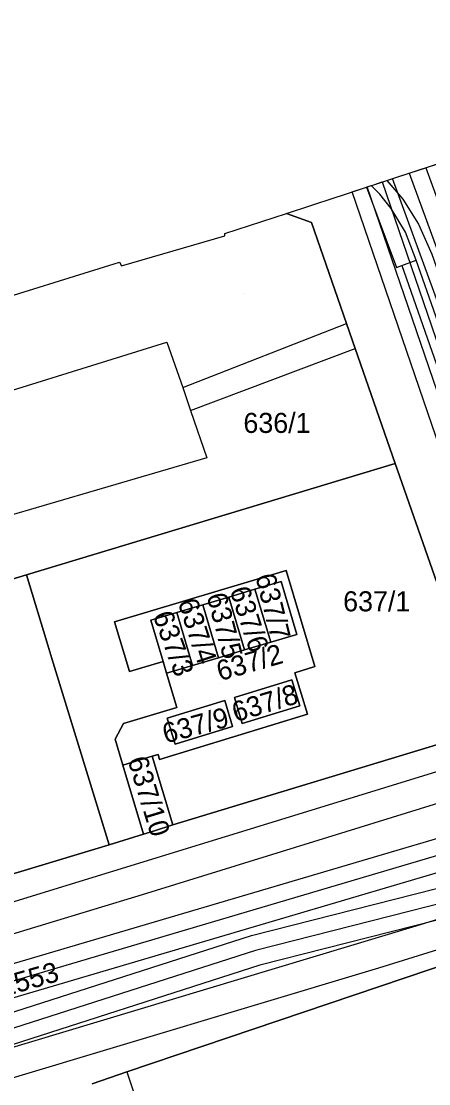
# Model space of a CAD drawing. Extents: x -263423 to -261326, y -1240067 to -1237864.
# Drawn here: x -263041.6 to -263001, y -1238935.3 to -1238829.4 of the extents above; entities that cross this region are included whole.
import ezdxf

# ---------------------------------------------------------------- set-up
doc = ezdxf.new("R2010")
doc.units = 0
for name, color, linetype in [('body_kn', 7, 'Continuous'), ('katuz_linie', 7, 'Continuous'), ('kladpar_druhypozemkov', 7, 'Continuous'), ('kladpar_hranice', 7, 'Continuous'), ('kladpar_parcelnecisla', 7, 'Continuous'), ('kladpar_plochy', 7, 'Continuous'), ('linie', 7, 'Continuous'), ('tarchy_linie', 7, 'Continuous'), ('zappar_hrandruhpozemk', 7, 'Continuous'), ('zuob_linie', 7, 'Continuous'), ('zuob_plochy', 7, 'Continuous')]:
    doc.layers.add(name, color=color, linetype=linetype)

msp = doc.modelspace()

# ---------------------------------------------------------------- linework, layer by layer
at = {"layer": 'body_kn'}
for p, q in [((-263002.97, -1238844.59), (-263002.97, -1238844.59)), ((-263002.97, -1238844.59), (-263002.97, -1238844.59)), ((-263001.31, -1238844.04), (-263001.31, -1238844.04)), ((-263006.5, -1238845.74), (-263006.5, -1238845.74)), ((-263005.64, -1238845.46), (-263005.64, -1238845.46)), ((-263005.18, -1238845.31), (-263005.18, -1238845.31)), ((-263004.63, -1238845.13), (-263004.63, -1238845.13)), ((-263004.48, -1238845.08), (-263004.48, -1238845.08)), ((-263009.61, -1238846.76), (-263009.61, -1238846.76)), ((-263008.63, -1238846.44), (-263008.63, -1238846.44)), ((-263007.2, -1238845.97), (-263007.2, -1238845.97)), ((-263007.2, -1238845.97), (-263007.2, -1238845.97)), ((-263007.14, -1238845.95), (-263007.14, -1238845.95)), ((-263006.74, -1238845.82), (-263006.74, -1238845.82)), ((-263005.9, -1238846.68), (-263005.9, -1238846.68)), ((-263010.33, -1238847), (-263010.33, -1238847)), ((-263003.59, -1238847.19), (-263003.59, -1238847.19)), ((-263015.18, -1238848.59), (-263015.18, -1238848.59)), ((-263004.76, -1238848.1), (-263004.76, -1238848.1)), ((-263012.71, -1238849.5), (-263012.71, -1238849.5)), ((-263002.03, -1238849.65), (-263002.03, -1238849.65)), ((-263021.34, -1238850.59), (-263021.34, -1238850.59)), ((-263021.34, -1238850.84), (-263021.34, -1238850.84)), ((-263003.32, -1238850.46), (-263003.32, -1238850.46)), ((-263031.83, -1238853.44), (-263031.83, -1238853.44)), ((-263031.83, -1238853.44), (-263031.83, -1238853.44)), ((-263031.64, -1238853.82), (-263031.64, -1238853.82)), ((-263004.21, -1238853.99), (-263004.21, -1238853.99)), ((-263003.68, -1238853.79), (-263003.68, -1238853.79)), ((-263003.68, -1238853.79), (-263003.68, -1238853.79)), ((-263002.26, -1238853.26), (-263002.26, -1238853.26)), ((-263002.26, -1238853.26), (-263002.26, -1238853.26)), ((-263009.22, -1238859.57), (-263009.22, -1238859.57)), ((-263027.12, -1238861.42), (-263027.12, -1238861.42)), ((-263008.35, -1238862.06), (-263008.35, -1238862.06)), ((-263025.51, -1238865.95), (-263025.51, -1238865.95)), ((-263025.51, -1238865.95), (-263025.51, -1238865.95)), ((-263024.76, -1238868.24), (-263024.76, -1238868.24)), ((-263024.76, -1238868.24), (-263024.76, -1238868.24)), ((-263023.14, -1238872.96), (-263023.14, -1238872.96)), ((-263004.37, -1238873.53), (-263004.37, -1238873.53)), ((-263041.11, -1238884.6), (-263041.11, -1238884.6)), ((-263041.11, -1238884.6), (-263041.11, -1238884.6)), ((-263015.22, -1238884.17), (-263015.22, -1238884.17)), ((-263015.73, -1238885.28), (-263015.73, -1238885.28)), ((-263020.92, -1238886.83), (-263020.92, -1238886.83)), ((-263020.92, -1238886.83), (-263020.92, -1238886.83)), ((-263018.33, -1238886.05), (-263018.33, -1238886.05)), ((-263018.33, -1238886.05), (-263018.33, -1238886.05)), ((-263023.52, -1238887.6), (-263023.52, -1238887.6)), ((-263023.52, -1238887.6), (-263023.52, -1238887.6)), ((-263028.71, -1238889.13), (-263028.71, -1238889.13)), ((-263026.11, -1238888.37), (-263026.11, -1238888.37)), ((-263026.11, -1238888.37), (-263026.11, -1238888.37)), ((-263032.34, -1238889.28), (-263032.34, -1238889.28)), ((-263039.06, -1238891.29), (-263039.06, -1238891.29)), ((-263014.16, -1238890.56), (-263014.16, -1238890.56)), ((-263019.36, -1238892.1), (-263019.36, -1238892.1)), ((-263016.76, -1238891.33), (-263016.76, -1238891.33)), ((-263016.76, -1238891.33), (-263016.76, -1238891.33)), ((-263038.56, -1238892.95), (-263038.56, -1238892.95)), ((-263027.49, -1238893.25), (-263027.49, -1238893.25)), ((-263021.95, -1238892.87), (-263021.95, -1238892.87)), ((-263030.84, -1238894.26), (-263030.84, -1238894.26)), ((-263027.15, -1238894.41), (-263027.15, -1238894.41)), ((-263024.55, -1238893.64), (-263024.55, -1238893.64)), ((-263014.35, -1238894.36), (-263014.35, -1238894.36)), ((-263012.38, -1238893.76), (-263012.38, -1238893.76)), ((-263014.65, -1238895.09), (-263014.65, -1238895.09)), ((-263021.34, -1238897.15), (-263021.34, -1238897.15)), ((-263021.34, -1238897.15), (-263021.34, -1238897.15)), ((-263020.38, -1238896.85), (-263020.38, -1238896.85)), ((-263020.38, -1238896.85), (-263020.38, -1238896.85)), ((-263026.11, -1238897.83), (-263026.11, -1238897.83)), ((-263013.86, -1238897.68), (-263013.86, -1238897.68)), ((-263013.09, -1238898.49), (-263013.09, -1238898.49)), ((-263031.43, -1238899.43), (-263031.43, -1238899.43)), ((-263027.08, -1238898.9), (-263027.08, -1238898.9)), ((-263020.56, -1238899.72), (-263020.56, -1238899.72)), ((-263019.6, -1238899.43), (-263019.6, -1238899.43)), ((-263032.27, -1238900.99), (-263032.27, -1238900.99)), ((-263026.29, -1238901.48), (-263026.29, -1238901.48)), ((-263028.57, -1238902.69), (-263028.57, -1238902.69)), ((-263027.98, -1238902.51), (-263027.98, -1238902.51)), ((-263031.5, -1238903.57), (-263031.5, -1238903.57)), ((-263031.5, -1238903.57), (-263031.5, -1238903.57)), ((-263027.83, -1238903), (-263027.83, -1238903)), ((-263028.35, -1238910.11), (-263028.35, -1238910.11)), ((-263026.5, -1238909.51), (-263026.5, -1238909.51)), ((-263029.43, -1238910.46), (-263029.43, -1238910.46)), ((-263032.86, -1238911.5), (-263032.86, -1238911.5)), ((-263032.86, -1238911.5), (-263032.86, -1238911.5)), ((-263029.53, -1238916.48), (-263029.53, -1238916.48)), ((-263002.27, -1238919.59), (-263002.27, -1238919.59)), ((-263002.27, -1238919.59), (-263002.27, -1238919.59)), ((-263018.69, -1238920.54), (-263018.69, -1238920.54)), ((-263018.26, -1238922.03), (-263018.26, -1238922.03)), ((-263017.83, -1238923.52), (-263017.83, -1238923.52)), ((-263005.98, -1238923.76), (-263005.98, -1238923.76)), ((-263031.11, -1238934.15), (-263031.11, -1238934.15)), ((-263031.11, -1238934.15), (-263031.11, -1238934.15))]:
    msp.add_line(p, q, dxfattribs=at)
at = {"layer": 'katuz_linie'}
msp.add_lwpolyline([(-263046.38, -1238857.98), (-263031.83, -1238853.44), (-263031.64, -1238853.82), (-263021.34, -1238850.84), (-263021.34, -1238850.59), (-263015.18, -1238848.59), (-263010.33, -1238847), (-263009.61, -1238846.76), (-263007.2, -1238845.97), (-263006.74, -1238845.82), (-263006.5, -1238845.74), (-263004.48, -1238845.08), (-262998.37, -1238843.08), (-262997.76, -1238842.88), (-262996.44, -1238842.45), (-262995.77, -1238842.23), (-262994.93, -1238841.95), (-262992.85, -1238841.27), (-262989.17, -1238840.06), (-262992.46, -1238832.31), (-262992.7, -1238831.74), (-262999.35, -1238816.08)], dxfattribs=at)
at = {"layer": 'kladpar_druhypozemkov'}
for p, q in [((-263019.33, -1238856.59), (-263019.33, -1238856.59)), ((-263016.35, -1238868.37), (-263016.35, -1238868.37)), ((-263005.99, -1238886.02), (-263005.99, -1238886.02)), ((-263021.47, -1238887.96), (-263021.47, -1238887.96)), ((-263018.91, -1238887.15), (-263018.91, -1238887.15)), ((-263024.16, -1238888.69), (-263024.16, -1238888.69)), ((-263015.07, -1238888.26), (-263015.07, -1238888.26)), ((-263027.19, -1238889.99), (-263027.19, -1238889.99)), ((-263021.85, -1238895.48), (-263021.85, -1238895.48)), ((-263015.67, -1238896.45), (-263015.67, -1238896.45)), ((-263023.25, -1238899.11), (-263023.25, -1238899.11)), ((-263028.39, -1238906.4), (-263028.39, -1238906.4)), ((-263040.26, -1238924.08), (-263040.26, -1238924.08))]:
    msp.add_line(p, q, dxfattribs=at)
at = {"layer": 'kladpar_hranice'}
for points in [[(-262995.1, -1238899.99), (-263004.37, -1238873.53), (-263008.35, -1238862.06), (-263009.22, -1238859.57), (-263012.71, -1238849.5), (-263015.18, -1238848.59), (-263010.33, -1238847), (-263009.61, -1238846.76), (-263007.2, -1238845.97), (-263006.74, -1238845.82), (-263006.5, -1238845.74), (-263004.48, -1238845.08), (-262998.37, -1238843.08)], [(-263031.83, -1238853.44), (-263031.64, -1238853.82), (-263021.34, -1238850.84), (-263021.34, -1238850.59), (-263015.18, -1238848.59), (-263012.71, -1238849.5), (-263009.22, -1238859.57), (-263008.35, -1238862.06), (-263004.37, -1238873.53), (-263041.11, -1238884.6), (-263055.6, -1238889.02), (-263057.34, -1238882.97), (-263057.08, -1238882.9), (-263057.82, -1238880.23), (-263060.25, -1238871.71), (-263062.56, -1238862.83), (-263062.6, -1238862.69), (-263046.32, -1238858.17), (-263046.38, -1238857.98), (-263031.83, -1238853.44)], [(-263032.86, -1238911.5), (-263038.56, -1238892.95), (-263039.06, -1238891.29), (-263041.11, -1238884.6), (-263004.37, -1238873.53), (-262995.1, -1238899.99), (-263026.5, -1238909.51), (-263028.57, -1238902.69), (-263027.98, -1238902.51), (-263027.83, -1238903), (-263013.09, -1238898.49), (-263014.35, -1238894.36), (-263012.38, -1238893.76), (-263015.22, -1238884.17), (-263032.34, -1238889.28), (-263030.84, -1238894.26), (-263027.49, -1238893.25), (-263027.15, -1238894.41), (-263026.11, -1238897.83), (-263031.43, -1238899.43), (-263032.27, -1238900.99), (-263031.5, -1238903.57), (-263029.43, -1238910.46), (-263032.86, -1238911.5)], [(-263041.11, -1238884.6), (-263039.06, -1238891.29), (-263038.56, -1238892.95), (-263032.86, -1238911.5), (-263046.65, -1238915.66), (-263048.3, -1238916.1), (-263061.9, -1238920.33), (-263070.03, -1238893.5), (-263068.63, -1238893.06), (-263065.58, -1238892.07), (-263063.04, -1238891.32), (-263059.54, -1238890.2), (-263055.6, -1238889.02), (-263041.11, -1238884.6)], [(-263031.5, -1238903.57), (-263032.27, -1238900.99), (-263031.43, -1238899.43), (-263026.11, -1238897.83), (-263027.15, -1238894.41), (-263024.55, -1238893.64), (-263021.95, -1238892.87), (-263019.36, -1238892.1), (-263016.76, -1238891.33), (-263014.16, -1238890.56), (-263015.73, -1238885.28), (-263018.33, -1238886.05), (-263020.92, -1238886.83), (-263023.52, -1238887.6), (-263026.11, -1238888.37), (-263028.71, -1238889.13), (-263027.49, -1238893.25), (-263030.84, -1238894.26), (-263032.34, -1238889.28), (-263015.22, -1238884.17), (-263012.38, -1238893.76), (-263014.35, -1238894.36), (-263013.09, -1238898.49), (-263027.83, -1238903), (-263027.98, -1238902.51), (-263028.57, -1238902.69), (-263031.5, -1238903.57)], [(-263016.76, -1238891.33), (-263018.33, -1238886.05), (-263015.73, -1238885.28), (-263014.16, -1238890.56), (-263016.76, -1238891.33)], [(-263020.92, -1238886.83), (-263019.36, -1238892.1), (-263021.95, -1238892.87), (-263023.52, -1238887.6), (-263020.92, -1238886.83)], [(-263018.33, -1238886.05), (-263016.76, -1238891.33), (-263019.36, -1238892.1), (-263020.92, -1238886.83), (-263018.33, -1238886.05)], [(-263023.52, -1238887.6), (-263021.95, -1238892.87), (-263024.55, -1238893.64), (-263026.11, -1238888.37), (-263023.52, -1238887.6)], [(-263026.11, -1238888.37), (-263024.55, -1238893.64), (-263027.15, -1238894.41), (-263027.49, -1238893.25), (-263028.71, -1238889.13), (-263026.11, -1238888.37)], [(-263020.38, -1238896.85), (-263014.65, -1238895.09), (-263013.86, -1238897.68), (-263019.6, -1238899.43), (-263020.38, -1238896.85)], [(-263014.65, -1238895.09), (-263020.38, -1238896.85), (-263019.6, -1238899.43), (-263013.86, -1238897.68), (-263014.65, -1238895.09)], [(-263021.34, -1238897.15), (-263020.56, -1238899.72), (-263026.29, -1238901.48), (-263027.08, -1238898.9), (-263021.34, -1238897.15)], [(-263020.56, -1238899.72), (-263021.34, -1238897.15), (-263027.08, -1238898.9), (-263026.29, -1238901.48), (-263020.56, -1238899.72)], [(-263032.86, -1238911.5), (-263029.43, -1238910.46), (-263028.35, -1238910.11), (-263026.5, -1238909.51), (-262995.1, -1238899.99), (-262994.29, -1238902.41), (-262993.36, -1238905.28), (-262989.75, -1238915.67), (-262988.76, -1238918.41), (-262988.32, -1238919.69), (-263031.11, -1238934.15), (-263034.54, -1238935.33)], [(-263031.5, -1238903.57), (-263028.57, -1238902.69), (-263026.5, -1238909.51), (-263028.35, -1238910.11), (-263029.43, -1238910.46), (-263031.5, -1238903.57)], [(-263095.56, -1238936.25), (-263096.37, -1238933.32), (-263097.05, -1238930.97), (-263096.48, -1238930.71), (-263096.29, -1238931.16), (-263089.87, -1238929.17), (-263090, -1238928.79), (-263077.41, -1238924.99), (-263061.9, -1238920.33), (-263048.3, -1238916.1), (-263046.65, -1238915.66), (-263032.86, -1238911.5)], [(-263034.54, -1238935.33), (-263031.11, -1238934.15), (-262988.32, -1238919.69)]]:
    msp.add_lwpolyline(points, dxfattribs=at)
at = {"layer": 'kladpar_plochy'}
for p, q in [((-263004.48, -1238845.08), (-262998.37, -1238843.08)), ((-263006.74, -1238845.82), (-263006.5, -1238845.74)), ((-263006.5, -1238845.74), (-263004.48, -1238845.08)), ((-263010.33, -1238847), (-263009.61, -1238846.76)), ((-263009.61, -1238846.76), (-263007.2, -1238845.97)), ((-263007.2, -1238845.97), (-263006.74, -1238845.82)), ((-263015.18, -1238848.59), (-263010.33, -1238847)), ((-263012.71, -1238849.5), (-263015.18, -1238848.59)), ((-263009.22, -1238859.57), (-263012.71, -1238849.5)), ((-263008.35, -1238862.06), (-263009.22, -1238859.57)), ((-263004.37, -1238873.53), (-263008.35, -1238862.06)), ((-262995.1, -1238899.99), (-263004.37, -1238873.53)), ((-263032.34, -1238889.28), (-263015.22, -1238884.17)), ((-263015.22, -1238884.17), (-263012.38, -1238893.76)), ((-263015.73, -1238885.28), (-263018.33, -1238886.05)), ((-263014.16, -1238890.56), (-263015.73, -1238885.28)), ((-263020.92, -1238886.83), (-263023.52, -1238887.6)), ((-263018.33, -1238886.05), (-263020.92, -1238886.83)), ((-263023.52, -1238887.6), (-263026.11, -1238888.37)), ((-263026.11, -1238888.37), (-263028.71, -1238889.13)), ((-263028.71, -1238889.13), (-263027.49, -1238893.25)), ((-263030.84, -1238894.26), (-263032.34, -1238889.28)), ((-263016.76, -1238891.33), (-263014.16, -1238890.56)), ((-263021.95, -1238892.87), (-263019.36, -1238892.1)), ((-263019.36, -1238892.1), (-263016.76, -1238891.33)), ((-263027.49, -1238893.25), (-263030.84, -1238894.26)), ((-263024.55, -1238893.64), (-263021.95, -1238892.87)), ((-263027.15, -1238894.41), (-263024.55, -1238893.64)), ((-263026.11, -1238897.83), (-263027.15, -1238894.41)), ((-263012.38, -1238893.76), (-263014.35, -1238894.36)), ((-263014.35, -1238894.36), (-263013.09, -1238898.49)), ((-263014.65, -1238895.09), (-263020.38, -1238896.85)), ((-263013.86, -1238897.68), (-263014.65, -1238895.09)), ((-263021.34, -1238897.15), (-263027.08, -1238898.9)), ((-263020.56, -1238899.72), (-263021.34, -1238897.15)), ((-263020.38, -1238896.85), (-263019.6, -1238899.43)), ((-263031.43, -1238899.43), (-263026.11, -1238897.83)), ((-263013.09, -1238898.49), (-263027.83, -1238903)), ((-263019.6, -1238899.43), (-263013.86, -1238897.68)), ((-263032.27, -1238900.99), (-263031.43, -1238899.43)), ((-263027.08, -1238898.9), (-263026.29, -1238901.48)), ((-263026.29, -1238901.48), (-263020.56, -1238899.72)), ((-263031.5, -1238903.57), (-263032.27, -1238900.99)), ((-263028.57, -1238902.69), (-263031.5, -1238903.57)), ((-263027.98, -1238902.51), (-263028.57, -1238902.69)), ((-263027.83, -1238903), (-263027.98, -1238902.51))]:
    msp.add_line(p, q, dxfattribs=at)
for points in [[(-263031.83, -1238853.44), (-263031.64, -1238853.82), (-263021.34, -1238850.84), (-263021.34, -1238850.59), (-263015.18, -1238848.59), (-263012.71, -1238849.5), (-263009.22, -1238859.57), (-263008.35, -1238862.06), (-263004.37, -1238873.53), (-263041.11, -1238884.6), (-263055.6, -1238889.02), (-263057.34, -1238882.97), (-263057.08, -1238882.9), (-263057.82, -1238880.23), (-263060.25, -1238871.71), (-263062.56, -1238862.83), (-263062.6, -1238862.69), (-263046.32, -1238858.17), (-263046.38, -1238857.98)], [(-263032.86, -1238911.5), (-263038.56, -1238892.95), (-263039.06, -1238891.29), (-263041.11, -1238884.6), (-263004.37, -1238873.53), (-262995.1, -1238899.99), (-263026.5, -1238909.51), (-263028.57, -1238902.69), (-263027.98, -1238902.51), (-263027.83, -1238903), (-263013.09, -1238898.49), (-263014.35, -1238894.36), (-263012.38, -1238893.76), (-263015.22, -1238884.17), (-263032.34, -1238889.28), (-263030.84, -1238894.26), (-263027.49, -1238893.25), (-263027.15, -1238894.41), (-263026.11, -1238897.83), (-263031.43, -1238899.43), (-263032.27, -1238900.99), (-263031.5, -1238903.57), (-263029.43, -1238910.46)], [(-263041.11, -1238884.6), (-263039.06, -1238891.29), (-263038.56, -1238892.95), (-263032.86, -1238911.5), (-263046.65, -1238915.66), (-263048.3, -1238916.1), (-263061.9, -1238920.33), (-263070.03, -1238893.5), (-263068.63, -1238893.06), (-263065.58, -1238892.07), (-263063.04, -1238891.32), (-263059.54, -1238890.2), (-263055.6, -1238889.02)], [(-263016.76, -1238891.33), (-263018.33, -1238886.05), (-263015.73, -1238885.28), (-263014.16, -1238890.56)], [(-263020.92, -1238886.83), (-263019.36, -1238892.1), (-263021.95, -1238892.87), (-263023.52, -1238887.6)], [(-263018.33, -1238886.05), (-263016.76, -1238891.33), (-263019.36, -1238892.1), (-263020.92, -1238886.83)], [(-263023.52, -1238887.6), (-263021.95, -1238892.87), (-263024.55, -1238893.64), (-263026.11, -1238888.37)], [(-263026.11, -1238888.37), (-263024.55, -1238893.64), (-263027.15, -1238894.41), (-263027.49, -1238893.25), (-263028.71, -1238889.13)], [(-263020.38, -1238896.85), (-263014.65, -1238895.09), (-263013.86, -1238897.68), (-263019.6, -1238899.43)], [(-263021.34, -1238897.15), (-263020.56, -1238899.72), (-263026.29, -1238901.48), (-263027.08, -1238898.9)], [(-263031.5, -1238903.57), (-263028.57, -1238902.69), (-263026.5, -1238909.51), (-263028.35, -1238910.11), (-263029.43, -1238910.46)]]:
    msp.add_lwpolyline(points, close=True, dxfattribs=at)
for points in [[(-263095.56, -1238936.25), (-263096.37, -1238933.32), (-263097.05, -1238930.97), (-263096.48, -1238930.71), (-263096.29, -1238931.16), (-263089.87, -1238929.17), (-263090, -1238928.79), (-263077.41, -1238924.99), (-263061.9, -1238920.33), (-263048.3, -1238916.1), (-263046.65, -1238915.66), (-263032.86, -1238911.5), (-263029.43, -1238910.46), (-263028.35, -1238910.11), (-263026.5, -1238909.51), (-262995.1, -1238899.99), (-262994.29, -1238902.41), (-262993.36, -1238905.28), (-262989.75, -1238915.67), (-262988.76, -1238918.41), (-262988.32, -1238919.69), (-263031.11, -1238934.15), (-263034.54, -1238935.33)], [(-263034.54, -1238935.33), (-263031.11, -1238934.15), (-262988.32, -1238919.69), (-262983.53, -1238933.84), (-262983.28, -1238933.78), (-262981.41, -1238938.88)]]:
    msp.add_lwpolyline(points, dxfattribs=at)
at = {"layer": 'linie'}
for points in [[(-263046.38, -1238857.98), (-263031.83, -1238853.44), (-263031.64, -1238853.82), (-263021.34, -1238850.84), (-263021.34, -1238850.59), (-263015.18, -1238848.59), (-263010.33, -1238847), (-263009.61, -1238846.76), (-263007.2, -1238845.97), (-263006.74, -1238845.82), (-263006.5, -1238845.74), (-263004.48, -1238845.08), (-262998.37, -1238843.08), (-262997.76, -1238842.88), (-262996.44, -1238842.45), (-262995.77, -1238842.23), (-262994.93, -1238841.95), (-262992.85, -1238841.27), (-262989.17, -1238840.06), (-262992.46, -1238832.31), (-262992.7, -1238831.74), (-262999.35, -1238816.08)], [(-263005.18, -1238845.31), (-263003.59, -1238847.19), (-263002.03, -1238849.65), (-263000.71, -1238852.67), (-262996.78, -1238863.83)]]:
    msp.add_lwpolyline(points, dxfattribs=at)
at = {"layer": 'tarchy_linie'}
msp.add_line((-263101.18, -1238942.4), (-262987.31, -1238908.79), dxfattribs=at)
for points in [[(-262948.26, -1239009.91), (-262982.9, -1238907.53), (-262981.89, -1238907.23), (-263004.63, -1238845.13), (-263004.48, -1238845.08), (-263002.97, -1238844.59), (-263001.31, -1238844.04), (-262978.61, -1238906.03), (-262977.6, -1238905.73), (-262942.9, -1239008.27)], [(-263002.97, -1238844.59), (-262980.25, -1238906.63), (-262945.58, -1239009.09), (-262938.29, -1239035.86), (-262916.38, -1239115.82), (-262894.12, -1239198.57), (-262876.1, -1239267.26), (-262891.06, -1239270.91), (-262884.2, -1239310.37), (-262877, -1239350.49), (-262869.73, -1239390.34), (-262861.27, -1239427.46), (-262857.92, -1239442.13), (-262856.51, -1239448.31), (-262843.28, -1239506.14), (-262818.17, -1239595.69)], [(-262965.28, -1238973.06), (-262984.82, -1238916), (-263008.63, -1238846.44), (-263007.2, -1238845.97), (-263007.14, -1238845.95), (-263006.74, -1238845.82), (-263006.5, -1238845.74), (-263005.64, -1238845.46), (-262981.84, -1238914.98), (-262962.3, -1238972.02)], [(-262928.64, -1239097.29), (-262933.1, -1239079.06), (-262939.56, -1239052.54), (-262939.73, -1239049.29), (-262941.83, -1239041.04), (-262944.42, -1239032.57), (-262951.36, -1239009.28), (-262954.64, -1238997.9), (-262956.75, -1238991.78), (-262959.75, -1238983.7), (-262963.79, -1238972.54), (-262983.33, -1238915.48), (-263007.14, -1238845.95)], [(-263120.72, -1238873.93), (-263069.42, -1238858.68), (-263068.76, -1238860.21), (-263068.1, -1238861.73), (-263119.74, -1238877.08), (-263100.04, -1238940.34), (-262987.84, -1238907.23), (-262987.31, -1238908.79), (-262986.78, -1238910.36), (-263099.14, -1238943.52), (-263098.47, -1238946.16), (-263018.69, -1238920.54), (-262986.12, -1238912.27), (-262985.62, -1238913.74), (-262985.11, -1238915.22), (-263017.83, -1238923.52), (-263097.69, -1238949.17), (-263073.86, -1239041.98), (-263065.84, -1239071.22), (-263067.5, -1239071.59), (-263069.44, -1239072.02), (-263070.92, -1239072.49), (-263102.32, -1238950.61), (-263205.44, -1238980.66)], [(-262985.62, -1238913.74), (-263018.26, -1238922.03), (-263101.22, -1238948.67), (-263205.9, -1238979.18), (-263253.45, -1238989.66)]]:
    msp.add_lwpolyline(points, dxfattribs=at)
at = {"layer": 'zappar_hrandruhpozemk'}
for p, q in [((-263007.2, -1238845.97), (-263004.21, -1238853.99)), ((-263002.26, -1238853.26), (-263003.32, -1238850.46)), ((-263025.51, -1238865.95), (-263009.22, -1238859.57)), ((-263060.25, -1238871.71), (-263027.12, -1238861.42)), ((-263024.76, -1238868.24), (-263008.35, -1238862.06)), ((-263023.14, -1238872.96), (-263057.08, -1238882.9)), ((-262994.29, -1238902.41), (-263051.75, -1238920.08)), ((-263029.53, -1238916.48), (-262993.36, -1238905.28)), ((-263064.29, -1238926.99), (-263029.53, -1238916.48)), ((-263002.27, -1238919.59), (-262989.75, -1238915.67)), ((-263005.98, -1238923.76), (-262988.76, -1238918.41)), ((-263044.41, -1238932.28), (-263002.27, -1238919.59)), ((-263043.86, -1238935.14), (-263005.98, -1238923.76)), ((-263031.11, -1238934.15), (-263026.41, -1238948))]:
    msp.add_line(p, q, dxfattribs=at)
for points in [[(-263003.32, -1238850.46), (-263004.76, -1238848.1), (-263005.9, -1238846.68), (-263006.74, -1238845.82)], [(-263004.21, -1238853.99), (-263003.68, -1238853.79), (-263002.26, -1238853.26)], [(-263003.68, -1238853.79), (-262994.95, -1238878.73), (-262994.6, -1238880.58), (-262994.61, -1238884.59)], [(-262991.73, -1238861.93), (-262996.78, -1238863.83), (-262997.79, -1238864.21), (-262998.33, -1238864.41), (-263002.26, -1238853.26)], [(-263027.12, -1238861.42), (-263025.51, -1238865.95), (-263024.76, -1238868.24), (-263023.14, -1238872.96)]]:
    msp.add_lwpolyline(points, dxfattribs=at)
at = {"layer": 'zuob_linie'}
msp.add_lwpolyline([(-263046.38, -1238857.98), (-263031.83, -1238853.44), (-263031.64, -1238853.82), (-263021.34, -1238850.84), (-263021.34, -1238850.59), (-263015.18, -1238848.59), (-263010.33, -1238847), (-263009.61, -1238846.76), (-263007.2, -1238845.97), (-263006.74, -1238845.82), (-263006.5, -1238845.74), (-263004.48, -1238845.08), (-262998.37, -1238843.08), (-262997.76, -1238842.88), (-262996.44, -1238842.45), (-262995.77, -1238842.23), (-262994.93, -1238841.95), (-262992.85, -1238841.27), (-262989.17, -1238840.06), (-262992.46, -1238832.31), (-262992.7, -1238831.74), (-262999.35, -1238816.08)], dxfattribs=at)
at = {"layer": 'zuob_plochy'}
msp.add_lwpolyline([(-263046.38, -1238857.98), (-263031.83, -1238853.44), (-263031.64, -1238853.82), (-263021.34, -1238850.84), (-263021.34, -1238850.59), (-263015.18, -1238848.59), (-263010.33, -1238847), (-263009.61, -1238846.76), (-263007.2, -1238845.97), (-263006.74, -1238845.82), (-263006.5, -1238845.74), (-263004.48, -1238845.08), (-262998.37, -1238843.08), (-262997.76, -1238842.88), (-262996.44, -1238842.45), (-262995.77, -1238842.23), (-262994.93, -1238841.95), (-262992.85, -1238841.27), (-262989.17, -1238840.06), (-262992.46, -1238832.31), (-262992.7, -1238831.74), (-262999.35, -1238816.08)], dxfattribs=at)

# ---------------------------------------------------------------- texts
at = {"layer": 'kladpar_parcelnecisla'}
for s, p in [('636/1', (-263019.48, -1238870.47)), ('637/1', (-263009.54, -1238888.25))]:
    msp.add_text(s, height=2, dxfattribs=at).set_placement(p)
for s, rotation, p in [('637/7', 284, (-263018.3, -1238884.75)), ('637/6', 288, (-263020.87, -1238886.13)), ('637/4', 288, (-263026.04, -1238887.33)), ('637/5', 285, (-263023.17, -1238886.69)), ('637/3', 290, (-263028.53, -1238888.63)), ('637/2', 16, (-263021.82, -1238895.21)), ('637/8', 17, (-263020.25, -1238899.31)), ('637/9', 15, (-263027.24, -1238901.43)), ('637/10', 287, (-263031.04, -1238903.04)), ('2553', 16, (-263043.43, -1238926.69))]:
    msp.add_text(s, height=2, rotation=rotation, dxfattribs=at).set_placement(p)

doc.saveas('drawing.dxf')
